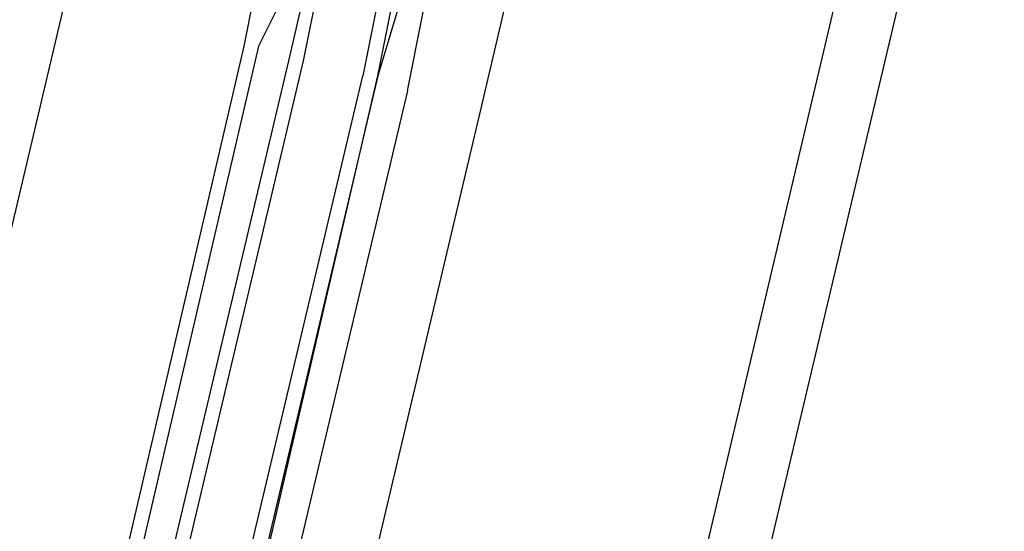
# Model space of a CAD drawing. Header units: feet. Extents: x -79 to 198, y -22 to 181.
# Tile 284 of 318: x 126.066 to 126.948, y 133.17 to 133.628. Entities that reach past the tile are written whole.
import ezdxf

# ---------------------------------------------------------------- set-up
doc = ezdxf.new("R2010")
doc.units = ezdxf.units.FT
doc.layers.add('A-LINEA', color=7, linetype='CONTINUOUS')

msp = doc.modelspace()

# ---------------------------------------------------------------- linework, layer by layer
at = {"layer": 'A-LINEA'}
for p, q in [((125.2, 126.6578), (128.6933, 141.4178)), ((126.48, 133.5511), (126.5733, 133.9511)), ((125.2267, 127.0044), (126.8533, 133.8844)), ((126.3467, 133.7644), (126.3067, 133.5911)), ((126.28, 133.6711), (126.2667, 133.6044)), ((126.3067, 133.6578), (126.28, 133.6044)), ((126.1067, 133.6444), (125.3867, 130.6044)), ((126.2667, 133.6044), (125.56, 130.5644)), ((126.28, 133.6044), (125.5733, 130.5644)), ((126.3067, 133.5911), (125.5867, 130.5511)), ((126.32, 133.5911), (125.6, 130.5511)), ((125.76, 130.5111), (126.48, 133.5511))]:
    msp.add_line(p, q, dxfattribs=at)
for points in [[(126.4133, 133.5644), (126.44, 133.6978), (126.44, 133.7111), (126.4267, 133.7111), (126.3867, 133.5778), (126.4133, 133.7111), (126.4, 133.7111), (126.3733, 133.5778)], [(126.3467, 133.6578), (126.3467, 133.6578), (126.3333, 133.6578), (126.32, 133.5911)], [(126.4133, 133.5644), (125.68, 130.4711), (125.6667, 130.4711), (126.3867, 133.5778), (125.6533, 130.4711), (125.64, 130.4711), (125.64, 130.4844), (126.3733, 133.5778)]]:
    msp.add_lwpolyline(points, dxfattribs=at)

doc.saveas('drawing.dxf')
